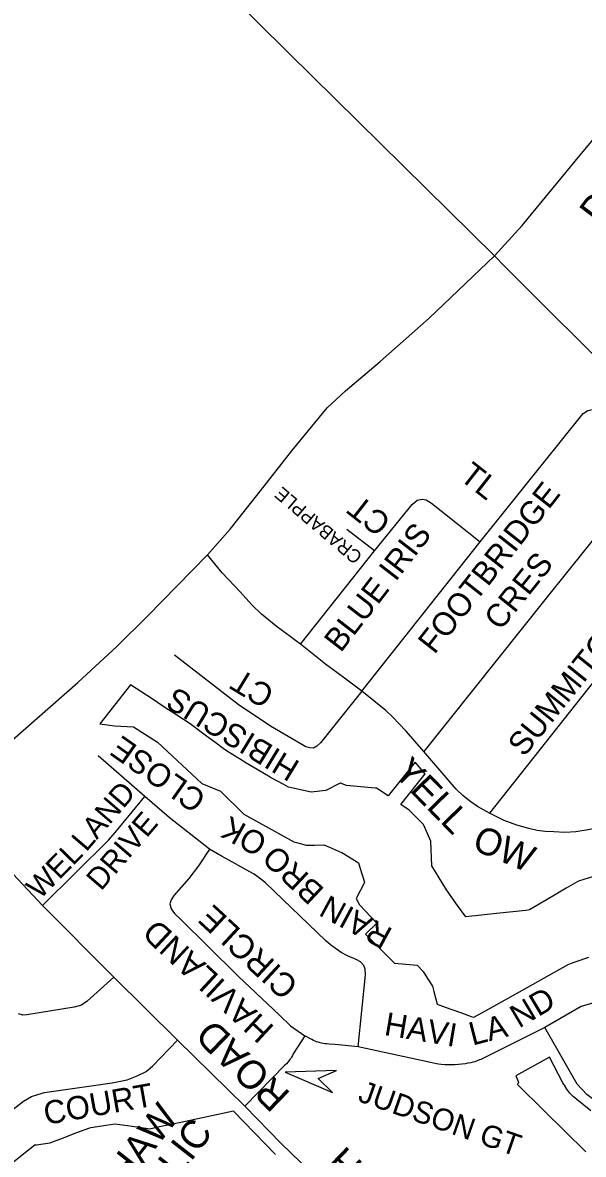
# Model space of a CAD drawing. Extents: x 586326 to 623965, y 4819854 to 4857850.
# Drawn here: x 600234 to 600735, y 4847736 to 4848747 of the extents above; entities that cross this region are included whole.
import ezdxf

# ---------------------------------------------------------------- set-up
doc = ezdxf.new("R2010")
doc.units = 0
for name, color, linetype in [('Major Rds and Hwys', 7, 'Continuous'), ('Minor Rd Lbls', 7, 'Continuous'), ('Minor Rds', 7, 'Continuous'), ('Park Outlines', 7, 'Continuous'), ('Proposed Secondary Rds', 7, 'Continuous'), ('School Syms_Lbls', 7, 'Continuous'), ('Secondary Rds Lbls', 7, 'Continuous')]:
    doc.layers.add(name, color=color, linetype=linetype)

msp = doc.modelspace()

# ---------------------------------------------------------------- linework, layer by layer
at = {"layer": 'Major Rds and Hwys'}
for points in [[(600655.7, 4848538.4), (600680.6, 4848565.7), (600728, 4848623.2), (601019.9, 4848974.6), (601060.5, 4849024.1), (601094.3, 4849062.3)], [(600655.7, 4848538.4), (600472.2, 4848719.3), (600266.3, 4848923)], [(600399, 4848271.4), (600419.3, 4848294.3), (600443.1, 4848324.3), (600474.4, 4848364.3), (600506.2, 4848402.6), (600522.5, 4848417.9), (600553.7, 4848444.2), (600597.3, 4848482.8), (600655.7, 4848538.4)], [(600918.1, 4848277.3), (600773, 4848421.6), (600665.1, 4848529.1), (600655.7, 4848538.4)], [(600162.9, 4848052.1), (600283.1, 4848157.4), (600318.4, 4848189.7), (600345.1, 4848216.2), (600399, 4848271.4)]]:
    msp.add_lwpolyline(points, dxfattribs=at)
at = {"layer": 'Minor Rd Lbls'}
msp.add_lwpolyline([(600514.6, 4847810.6), (600468.5, 4847809), (600510.9, 4847790.9), (600498, 4847803.5)], close=True, dxfattribs=at)
at = {"layer": 'Minor Rds'}
for points in [[(600642.9, 4848282.9), (600735.1, 4848397.8), (600739.3, 4848400.2), (600743.6, 4848401.2), (600747.7, 4848400.3), (600751.7, 4848397.2), (600787.5, 4848360.6), (600790.8, 4848356.5), (600792.6, 4848352.7), (600793.1, 4848349.6), (600792.1, 4848346.5), (600788.3, 4848339.9), (600703.3, 4848234), (600592.7, 4848095.7)], [(600548.4, 4848274.9), (600582.1, 4848316.3), (600586.7, 4848320.3), (600591, 4848321.1), (600594.7, 4848320.6), (600599.6, 4848317.6), (600642.9, 4848282.9)], [(600548.4, 4848274.9), (600523.7, 4848293.9)], [(600779.6, 4848031.6), (600784.1, 4848054.9), (600789.1, 4848069.2), (600795.2, 4848083.3), (600802.9, 4848097.4), (600907.6, 4848229.5), (600909.2, 4848232.3), (600909.8, 4848235.5), (600909.4, 4848238.4), (600908, 4848241.3), (600863.5, 4848286.6), (600858.8, 4848290.2), (600854.2, 4848290.7), (600849.4, 4848289.2), (600844.8, 4848284.9), (600651.4, 4848040.5)], [(600537.3, 4848149.7), (600642.9, 4848282.9)], [(600482.4, 4848191.5), (600460.4, 4848207.6), (600447.5, 4848218.3), (600438.9, 4848226.8), (600428.4, 4848238.4), (600412.3, 4848255.3), (600399, 4848271.4)], [(600482.4, 4848191.5), (600548.4, 4848274.9)], [(600537.3, 4848149.7), (600521.6, 4848161.3), (600504.8, 4848173.7), (600482.4, 4848191.5)], [(600537.3, 4848149.7), (600500.3, 4848103.4), (600496.8, 4848100.4), (600494, 4848098.7), (600490.7, 4848098.9), (600487.2, 4848099.7), (600455.4, 4848118.2), (600426.5, 4848137.5), (600369.6, 4848181.8)], [(600592.7, 4848095.7), (600576.7, 4848113.7), (600569.9, 4848121.1), (600564.9, 4848126.3), (600558.6, 4848132.4), (600537.3, 4848149.7)], [(600651.4, 4848040.5), (600640.6, 4848046.6), (600633.7, 4848051.4), (600627.4, 4848056.4), (600621.6, 4848062.1), (600592.7, 4848095.7)], [(600342.9, 4848055.3), (600301.3, 4848091.9)], [(600251.4, 4847958.1), (600310.6, 4848016.4), (600316.4, 4848023.4), (600342.9, 4848055.3)], [(600401, 4848008.5), (600364.7, 4848036.6), (600342.9, 4848055.3)], [(600779.6, 4848031.6), (600762, 4848030), (600739.5, 4848025.7), (600728.6, 4848024), (600718.7, 4848023.3), (600708.8, 4848023.8), (600701.3, 4848024.3), (600693.9, 4848025), (600686.4, 4848026.7), (600675.8, 4848029.8), (600664.4, 4848033.9), (600651.4, 4848040.5)], [(600401, 4848008.5), (600391, 4847993.4), (600382.4, 4847982.1), (600369.2, 4847967.4), (600366.7, 4847963.2), (600365.5, 4847959.4), (600366.5, 4847955.2), (600369.5, 4847950.9), (600375, 4847945.7), (600425.4, 4847896), (600426.4, 4847895), (600463.4, 4847860), (600473.2, 4847850.6), (600486.1, 4847841.5)], [(600533.9, 4847831.8), (600540.5, 4847896.2), (600540, 4847901.3), (600538.9, 4847904.5), (600536, 4847907.7), (600532.2, 4847909.7), (600524.2, 4847913.1), (600518.7, 4847916.1), (600514.5, 4847918.9), (600513.7, 4847919.5), (600509.1, 4847923), (600507, 4847924.8), (600504.9, 4847926.6), (600451.1, 4847978.2), (600446.7, 4847981.7), (600440.7, 4847986), (600433.7, 4847990), (600424.2, 4847995.2), (600412.2, 4848001.8), (600401, 4848008.5)], [(600315.3, 4847894.1), (600291.5, 4847872.5), (600286.5, 4847869.1), (600279.7, 4847867.1), (600237.6, 4847860.3), (600234, 4847860), (600230, 4847861.2)], [(600801.9, 4847841.9), (600761.5, 4847867.8), (600746.9, 4847871.7), (600733.4, 4847867.7), (600700.8, 4847849)], [(600700.8, 4847849), (600643.7, 4847820.5), (600642.5, 4847820), (600640.2, 4847819.2), (600638.2, 4847818.5), (600636.4, 4847818), (600634.8, 4847817.6), (600632, 4847817.1), (600629.8, 4847816.7), (600626.6, 4847816.3), (600623.5, 4847816), (600620.4, 4847815.8), (600617.6, 4847815.7), (600615.2, 4847815.6), (600613.1, 4847815.6), (600611.3, 4847815.7), (600608.1, 4847815.9), (600605.7, 4847816.2), (600603.9, 4847816.5), (600601.3, 4847817.1), (600598.7, 4847817.9), (600533.9, 4847831.8)], [(600801.9, 4847841.9), (600800.2, 4847835.2), (600793, 4847823.9), (600765.8, 4847790.4), (600755.3, 4847782.3), (600746.9, 4847783), (600738.5, 4847789.2), (600729.8, 4847798.4), (600700.8, 4847849)], [(600212.2, 4847766.2), (600234.6, 4847783.2), (600241.7, 4847787.3), (600247.3, 4847789.1), (600253.2, 4847790.9), (600313.7, 4847799.6), (600327.3, 4847802.4), (600336.3, 4847805.8), (600344.1, 4847809.6), (600350, 4847814.4), (600372.2, 4847837.7)], [(600486.1, 4847841.5), (600475.7, 4847825.4), (600475, 4847823.9), (600474.2, 4847822.6), (600473.5, 4847821.4), (600472.7, 4847820.3), (600471.2, 4847818.4), (600469.8, 4847816.7), (600468.4, 4847815.3), (600432.5, 4847778.8)], [(600533.9, 4847831.8), (600513.4, 4847833.7), (600508, 4847834.1), (600505.9, 4847834.3), (600504.1, 4847834.5), (600502.5, 4847834.7), (600501.2, 4847835), (600500, 4847835.3), (600498, 4847835.8), (600496.5, 4847836.3), (600495.4, 4847836.7), (600493.9, 4847837.5), (600492.4, 4847838.4), (600486.1, 4847841.5)]]:
    msp.add_lwpolyline(points, dxfattribs=at)
at = {"layer": 'Park Outlines'}
for points in [[(600743.5, 4847983.8), (600731.9, 4847980), (600730.4, 4847979.5), (600720, 4847973.4), (600708, 4847966.4), (600687.2, 4847954.1), (600683.9, 4847953.7), (600657.5, 4847950.9), (600630.3, 4847947.9), (600622.8, 4847957.9), (600613, 4847972), (600599.9, 4847993.6), (600599, 4848015.6), (600592.2, 4848030.3), (600582.7, 4848040.1), (600579.6, 4848043.3), (600572, 4848048.3), (600593.8, 4848075.7), (600584.8, 4848086.1), (600560.7, 4848055.9), (600550.3, 4848062.8), (600549.1, 4848063), (600533, 4848064.4), (600523.5, 4848065.3), (600518, 4848067.3), (600517.9, 4848067.3), (600505.1, 4848060.8), (600491.9, 4848059.3), (600471.5, 4848063.9), (600467.3, 4848066.1), (600455.5, 4848072.4), (600455.2, 4848072.6), (600443.4, 4848079.6), (600432.7, 4848085.9), (600431.6, 4848086.6), (600418.4, 4848094.9), (600414.3, 4848097.5), (600405.6, 4848103.9), (600398.1, 4848109.4), (600394.6, 4848112.1), (600383.6, 4848120.3), (600371.7, 4848128.1), (600360.1, 4848135.6), (600348.6, 4848143.2), (600335.2, 4848151.9), (600330.1, 4848155.2), (600302.7, 4848120.5), (600316, 4848118.5), (600333, 4848117.7), (600354.5, 4848103.9), (600393.9, 4848067), (600410.8, 4848060.2), (600431.6, 4848039.7), (600476.2, 4848014.9), (600478.7, 4848014.3), (600487.4, 4848012), (600494.9, 4848012.1), (600503.2, 4848012.4), (600508.3, 4848010.2), (600519, 4848005.5), (600519.4, 4848005.3), (600528.6, 4847999.6), (600534.1, 4847996.2), (600535.7, 4847991.1), (600539.4, 4847979), (600539.5, 4847978.5), (600532.1, 4847964.2), (600535, 4847958.7), (600550.6, 4847942.4), (600540.3, 4847932.4), (600566.5, 4847906.6), (600586.6, 4847904.7), (600592.1, 4847899), (600595.9, 4847892.9), (600600.3, 4847886), (600601.5, 4847881.3), (600604.6, 4847869.9), (600606, 4847869.4), (600616.7, 4847865.5), (600626.4, 4847862.1), (600635, 4847859), (600637.3, 4847858.2), (600645, 4847862.5), (600655.1, 4847868.1), (600665.3, 4847873.8), (600675.4, 4847879.5), (600685.5, 4847885.1), (600695.1, 4847890.5), (600704.7, 4847895.8), (600714.3, 4847901.2), (600722.3, 4847905.7), (600728.9, 4847908), (600740.3, 4847911.9)], [(600741.9, 4847774.6), (600729.4, 4847784.7), (600726.2, 4847787.5), (600723.3, 4847790.5), (600720.6, 4847793.9), (600718.3, 4847797.4), (600718.2, 4847797.7), (600718, 4847798), (600717.1, 4847799.5), (600705.1, 4847822.6), (600675, 4847805.8), (600677.4, 4847800.2), (600676.3, 4847798.2), (600700, 4847774.8), (600737.4, 4847737.9)], [(600459.9, 4847735.5), (600422.4, 4847774.4), (600375.1, 4847764.2), (600356.3, 4847760.2), (600347.6, 4847758.3), (600338.3, 4847759.6), (600323, 4847761.7), (600316.3, 4847762.6), (600308.6, 4847761.4), (600294.8, 4847759.4), (600293.4, 4847759.2), (600281.9, 4847754.8), (600269.1, 4847749.9), (600258.6, 4847745.9), (600258.2, 4847745.7), (600246.1, 4847744), (600244.5, 4847743.8), (600234.9, 4847736.1), (600224.2, 4847727.5)]]:
    msp.add_lwpolyline(points, dxfattribs=at)
at = {"layer": 'Proposed Secondary Rds'}
for points in [[(600251.4, 4847958.1), (600162.9, 4848052.1)], [(600315.3, 4847894.1), (600251.4, 4847958.1)], [(600372.2, 4847837.7), (600315.3, 4847894.1)], [(600432.5, 4847778.8), (600372.2, 4847837.7)], [(600550.6, 4847662.9), (600465.3, 4847745.2), (600465, 4847745.5), (600432.5, 4847778.8)]]:
    msp.add_lwpolyline(points, dxfattribs=at)

# ---------------------------------------------------------------- texts
at = {"layer": 'Minor Rd Lbls'}
for s, height, rotation, p in [('DON', 25, 52.8152, (600750, 4848564.8)), ('TL', 20.75, 321.9622, (600623.5, 4848339.3)), ('CRABAPPLE', 11.89, 139.6595, (600538.5, 4848271.2)), ('FOOTBRIDGE', 20.75, 51.7395, (600602.1, 4848181.7)), ('CT', 20.75, 141.8787, (600564.6, 4848302.9)), ('BLUE IRIS', 20.75, 52.3124, (600518.3, 4848183.3)), ('CRES', 20.75, 51.216, (600661.1, 4848202.8)), ('SUMMITGREEN', 20.746, 51.216, (600682.3, 4848090)), ('CT', 20.75, 148.6325, (600460.4, 4848151)), ('HIBISCUS', 20.75, 148.6325, (600482.9, 4848085.7)), ('CLOSE', 20.75, 144.8452, (600399.3, 4848056.5)), ('YELL', 23.85, 314.2767, (600564.4, 4848075.9)), ('LAND', 19.55, 49.3947, (600290.6, 4848005.3)), ('DRIVE', 19.55, 49.3947, (600303.9, 4847970.4)), ('OK', 20.75, 150.8744, (600454.1, 4848019)), ('OW', 23.85, 337.2257, (600634.7, 4848008.6)), ('WEL', 19.55, 45.6224, (600249.2, 4847962.8)), ('BRO', 20.75, 136.92, (600504.6, 4847972.4)), ('RAIN', 20.75, 151.5774, (600565.8, 4847936.5)), ('CIRCLE', 21.58, 137.2018, (600481.7, 4847888.1)), ('HAVILAND', 21.58, 137.2018, (600459.8, 4847849.2)), ('ND', 20.75, 30.8507, (600677.8, 4847848)), ('HAVI', 20.75, 350.4546, (600556.4, 4847842.4)), ('LA', 20.75, 14.4554, (600636.1, 4847832.8)), ('COURT', 20.75, 10.0495, (600254.5, 4847761.9)), ('JUDSON GT', 19.55, 340.7038, (600532.7, 4847783.5))]:
    msp.add_text(s, height=height, rotation=rotation, dxfattribs=at).set_placement(p)
at = {"layer": 'School Syms_Lbls'}
for s, p in [('SHAW', (600312.5, 4847689.1)), ('PUBLIC', (600330.4, 4847659.8))]:
    msp.add_text(s, height=25, rotation=52, dxfattribs=at).set_placement(p)
at = {"layer": 'Secondary Rds Lbls'}
msp.add_text('MOUNTAINASH       ROAD', height=25.289, rotation=135.9509, dxfattribs=at).set_placement((600701.2, 4847570.5))

doc.saveas('drawing.dxf')
